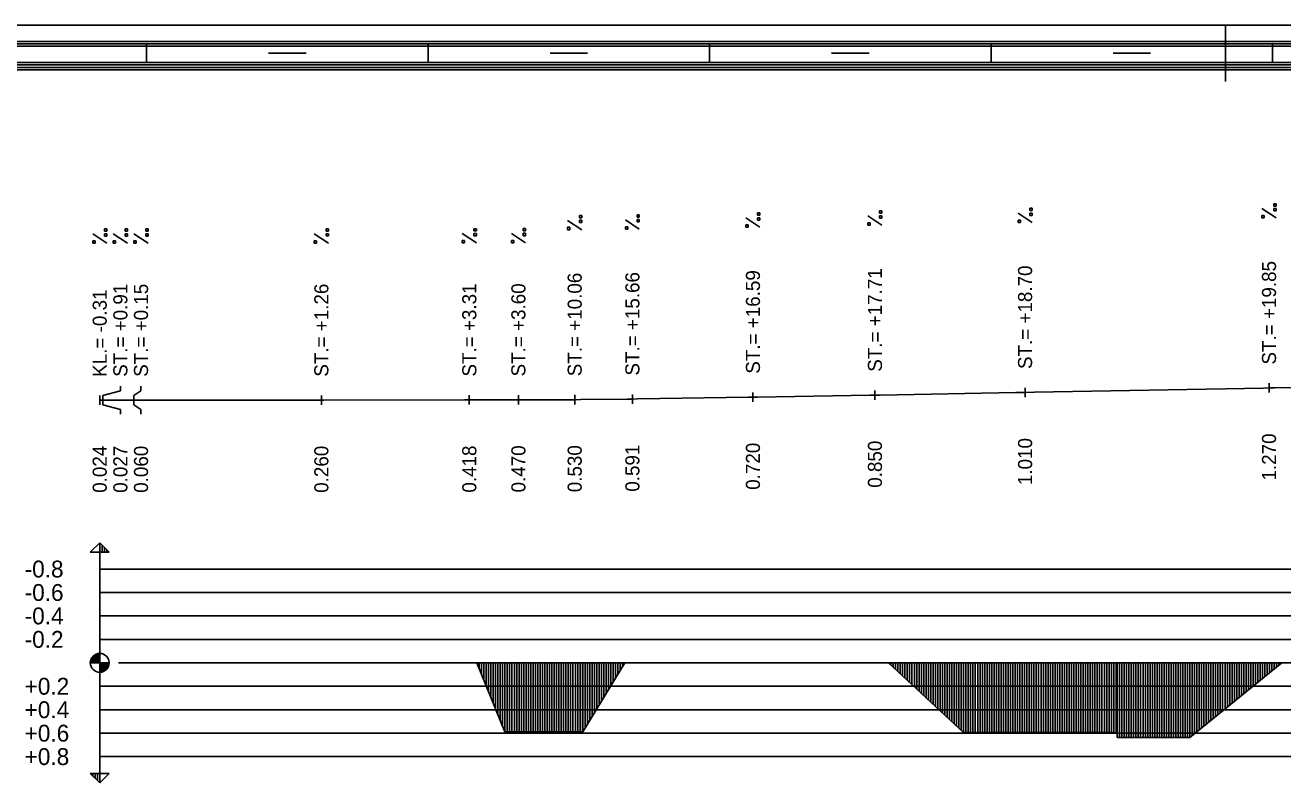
# Model space of a CAD drawing. Extents: x 2 to 10148, y 0 to 380.
# Drawn here: x 293.6 to 427.6, y 299.2 to 380 of the extents above; entities that cross this region are included whole.
import ezdxf

# ---------------------------------------------------------------- set-up
doc = ezdxf.new("R2010")
doc.units = 0
for name, color, linetype in [('NIVELETA_CARA', 7, 'Continuous'), ('NIVELETA_TEXT', 7, 'Continuous'), ('RAM', 7, 'Continuous'), ('ZRYCHL_CARA_C', 7, 'Continuous'), ('ZRYCHL_RASTR', 7, 'Continuous'), ('ZRYCHL_TEXT', 7, 'Continuous')]:
    doc.layers.add(name, color=color, linetype=linetype)

msp = doc.modelspace()

# ---------------------------------------------------------------- linework, layer by layer
at = {"layer": 'NIVELETA_CARA'}
for p, q in [((426.14, 340.81), (426.14, 341.81)), ((301.52, 339.5), (301.52, 340.5)), ((301.84, 340.5), (303.72, 341)), ((301.84, 339.5), (301.84, 340.5)), ((303.72, 341), (303.72, 341.5)), ((305.14, 340.5), (305.92, 341)), ((305.14, 339.5), (305.14, 340.5)), ((305.92, 341), (305.92, 341.5)), ((325.14, 339.51), (325.14, 340.51)), ((340.91, 339.53), (340.91, 340.53)), ((346.14, 339.54), (346.14, 340.54)), ((352.14, 339.56), (352.14, 340.56)), ((358.29, 339.63), (358.29, 340.63)), ((371.14, 339.83), (371.14, 340.83)), ((371.61, 340.34), (383.58, 340.53)), ((383.58, 340.53), (384.14, 340.54)), ((384.14, 340.04), (384.14, 341.04)), ((384.14, 340.54), (384.7, 340.55)), ((384.7, 340.55), (399.15, 340.81)), ((399.15, 340.81), (400.14, 340.83)), ((400.14, 340.33), (400.14, 341.33)), ((400.14, 340.83), (401.13, 340.85)), ((401.13, 340.85), (425.57, 341.3)), ((425.57, 341.3), (426.14, 341.31)), ((426.14, 341.31), (426.72, 341.32)), ((426.72, 341.32), (433.3, 341.46)), ((301.52, 340), (301.54, 340)), ((301.54, 340), (301.84, 340)), ((301.84, 340), (302.15, 340)), ((301.84, 339.5), (303.72, 339)), ((302.15, 340), (304.95, 340)), ((304.95, 340), (305.14, 340)), ((305.14, 340), (305.33, 340)), ((305.14, 339.5), (305.92, 339)), ((305.33, 340), (324.86, 340.01)), ((324.86, 340.01), (325.14, 340.01)), ((325.14, 340.01), (325.42, 340.01)), ((325.42, 340.01), (340.4, 340.03)), ((340.4, 340.03), (340.91, 340.03)), ((340.91, 340.03), (341.42, 340.03)), ((341.42, 340.03), (345.85, 340.04)), ((345.85, 340.04), (346.14, 340.04)), ((346.14, 340.04), (346.43, 340.04)), ((346.43, 340.04), (351.5, 340.06)), ((351.5, 340.06), (352.14, 340.06)), ((352.14, 340.06), (352.79, 340.07)), ((352.79, 340.07), (357.73, 340.12)), ((357.73, 340.12), (358.29, 340.13)), ((358.29, 340.13), (358.85, 340.14)), ((358.85, 340.14), (370.67, 340.32)), ((370.67, 340.32), (371.14, 340.33)), ((371.14, 340.33), (371.61, 340.34)), ((303.72, 339), (303.72, 338.5)), ((305.92, 339), (305.92, 338.5))]:
    msp.add_line(p, q, dxfattribs=at)
at = {"layer": 'NIVELETA_TEXT'}
for p, q in [((426.89, 360.96), (426.64, 360.96)), ((426.64, 360.96), (426.64, 360.71)), ((426.64, 360.71), (426.89, 360.71)), ((426.64, 360.71), (426.65, 360.71)), ((426.89, 360.71), (426.89, 360.96)), ((352.89, 359.71), (352.64, 359.71)), ((352.64, 359.71), (352.64, 359.47)), ((352.64, 359.47), (352.65, 359.46)), ((352.64, 359.46), (352.89, 359.46)), ((352.89, 359.46), (352.89, 359.71)), ((359.03, 358.25), (357.54, 359.24)), ((359.03, 359.77), (358.79, 359.77)), ((358.79, 359.77), (358.79, 359.53)), ((358.79, 359.53), (358.79, 359.52)), ((358.79, 359.52), (359.03, 359.52)), ((359.03, 359.26), (358.79, 359.26)), ((358.79, 359.26), (358.79, 359.02)), ((359.03, 359.52), (359.03, 359.77)), ((359.03, 359.01), (359.03, 359.26)), ((371.89, 358.45), (370.39, 359.45)), ((371.89, 359.97), (371.64, 359.97)), ((371.64, 359.97), (371.64, 359.73)), ((371.64, 359.73), (371.65, 359.72)), ((371.64, 359.72), (371.89, 359.72)), ((371.89, 359.46), (371.64, 359.46)), ((371.64, 359.46), (371.64, 359.22)), ((371.89, 359.72), (371.89, 359.97)), ((371.89, 359.21), (371.89, 359.46)), ((384.89, 358.67), (383.39, 359.66)), ((384.89, 360.19), (384.64, 360.19)), ((384.64, 360.19), (384.64, 359.94)), ((384.64, 359.94), (384.89, 359.94)), ((384.64, 359.94), (384.65, 359.94)), ((384.89, 359.68), (384.64, 359.68)), ((384.64, 359.68), (384.64, 359.43)), ((384.64, 359.43), (384.89, 359.43)), ((384.64, 359.43), (384.65, 359.43)), ((384.89, 359.94), (384.89, 360.19)), ((384.89, 359.43), (384.89, 359.68)), ((400.89, 358.95), (399.39, 359.94)), ((400.89, 360.47), (400.64, 360.47)), ((400.64, 360.47), (400.64, 360.23)), ((400.64, 360.23), (400.65, 360.22)), ((400.64, 360.22), (400.89, 360.22)), ((400.89, 359.96), (400.64, 359.96)), ((400.64, 359.96), (400.64, 359.72)), ((400.64, 359.72), (400.65, 359.71)), ((400.64, 359.71), (400.89, 359.71)), ((400.89, 360.22), (400.89, 360.47)), ((400.89, 359.71), (400.89, 359.96)), ((426.89, 359.44), (425.39, 360.43)), ((425.64, 359.69), (425.39, 359.69)), ((425.39, 359.69), (425.39, 359.44)), ((425.39, 359.44), (425.64, 359.44)), ((425.39, 359.44), (425.4, 359.44)), ((425.64, 359.44), (425.64, 359.69)), ((426.89, 360.45), (426.64, 360.45)), ((426.64, 360.45), (426.64, 360.2)), ((426.64, 360.2), (426.89, 360.2)), ((426.64, 360.2), (426.65, 360.2)), ((426.89, 360.2), (426.89, 360.45)), ((302.27, 358.27), (302.02, 358.27)), ((302.02, 358.27), (302.02, 358.03)), ((302.02, 358.03), (302.03, 358.02)), ((302.02, 358.02), (302.27, 358.02)), ((302.27, 358.02), (302.27, 358.27)), ((304.47, 358.27), (304.22, 358.27)), ((304.22, 358.27), (304.22, 358.03)), ((304.22, 358.03), (304.23, 358.02)), ((304.22, 358.02), (304.47, 358.02)), ((304.47, 358.02), (304.47, 358.27)), ((306.67, 358.27), (306.42, 358.27)), ((306.42, 358.27), (306.42, 358.03)), ((306.42, 358.03), (306.43, 358.02)), ((306.42, 358.02), (306.67, 358.02)), ((306.67, 358.02), (306.67, 358.27)), ((325.89, 358.27), (325.64, 358.27)), ((325.64, 358.27), (325.64, 358.03)), ((325.64, 358.03), (325.89, 358.03)), ((325.64, 358.03), (325.65, 358.03)), ((325.89, 358.03), (325.89, 358.27)), ((341.66, 358.29), (341.41, 358.29)), ((341.41, 358.29), (341.41, 358.05)), ((341.41, 358.05), (341.66, 358.05)), ((341.41, 358.05), (341.41, 358.05)), ((341.66, 358.05), (341.66, 358.29)), ((346.89, 358.31), (346.64, 358.31)), ((346.64, 358.31), (346.64, 358.07)), ((346.64, 358.07), (346.65, 358.06)), ((346.64, 358.06), (346.89, 358.06)), ((346.89, 358.06), (346.89, 358.31)), ((352.89, 358.19), (351.39, 359.18)), ((351.64, 358.44), (351.39, 358.44)), ((351.39, 358.44), (351.39, 358.2)), ((351.39, 358.2), (351.4, 358.19)), ((351.39, 358.19), (351.64, 358.19)), ((351.64, 358.19), (351.64, 358.44)), ((352.89, 359.2), (352.64, 359.2)), ((352.64, 359.2), (352.64, 358.95)), ((352.64, 358.95), (352.89, 358.95)), ((352.64, 358.95), (352.65, 358.95)), ((352.89, 358.95), (352.89, 359.2)), ((357.79, 358.5), (357.54, 358.5)), ((357.54, 358.5), (357.54, 358.26)), ((357.54, 358.26), (357.54, 358.25)), ((357.54, 358.25), (357.79, 358.25)), ((357.79, 358.25), (357.79, 358.5)), ((358.79, 359.02), (358.79, 359.01)), ((358.79, 359.01), (359.03, 359.01)), ((370.64, 358.7), (370.39, 358.7)), ((370.39, 358.7), (370.39, 358.46)), ((370.39, 358.46), (370.4, 358.45)), ((370.39, 358.45), (370.64, 358.45)), ((370.64, 358.45), (370.64, 358.7)), ((371.64, 359.22), (371.65, 359.21)), ((371.64, 359.21), (371.89, 359.21)), ((383.64, 358.92), (383.39, 358.92)), ((383.39, 358.92), (383.39, 358.68)), ((383.39, 358.68), (383.4, 358.67)), ((383.39, 358.67), (383.64, 358.67)), ((383.64, 358.67), (383.64, 358.92)), ((399.64, 359.2), (399.39, 359.2)), ((399.39, 359.2), (399.39, 358.96)), ((399.39, 358.96), (399.4, 358.95)), ((399.39, 358.95), (399.64, 358.95)), ((399.64, 358.95), (399.64, 359.2)), ((302.27, 356.75), (300.77, 357.74)), ((301.02, 357), (300.77, 357)), ((300.77, 357), (300.77, 356.76)), ((300.77, 356.76), (300.78, 356.75)), ((300.77, 356.75), (301.02, 356.75)), ((301.02, 356.75), (301.02, 357)), ((302.27, 357.76), (302.02, 357.76)), ((302.02, 357.76), (302.02, 357.51)), ((302.02, 357.51), (302.27, 357.51)), ((302.02, 357.51), (302.03, 357.51)), ((302.27, 357.51), (302.27, 357.76)), ((304.47, 356.75), (302.97, 357.74)), ((303.22, 357), (302.97, 357)), ((302.97, 357), (302.97, 356.76)), ((302.97, 356.76), (302.98, 356.75)), ((302.97, 356.75), (303.22, 356.75)), ((303.22, 356.75), (303.22, 357)), ((304.47, 357.76), (304.22, 357.76)), ((304.22, 357.76), (304.22, 357.51)), ((304.22, 357.51), (304.47, 357.51)), ((304.22, 357.51), (304.23, 357.51)), ((304.47, 357.51), (304.47, 357.76)), ((306.67, 356.76), (305.17, 357.75)), ((305.42, 357), (305.17, 357)), ((305.17, 357), (305.17, 356.76)), ((305.17, 356.76), (305.42, 356.76)), ((305.17, 356.76), (305.18, 356.76)), ((305.42, 356.76), (305.42, 357)), ((306.67, 357.76), (306.42, 357.76)), ((306.42, 357.76), (306.42, 357.52)), ((306.42, 357.52), (306.43, 357.51)), ((306.42, 357.51), (306.67, 357.51)), ((306.67, 357.51), (306.67, 357.76)), ((325.89, 356.76), (324.39, 357.75)), ((324.64, 357.01), (324.39, 357.01)), ((324.39, 357.01), (324.39, 356.76)), ((324.39, 356.76), (324.64, 356.76)), ((324.39, 356.76), (324.4, 356.76)), ((324.64, 356.76), (324.64, 357.01)), ((325.89, 357.76), (325.64, 357.76)), ((325.64, 357.76), (325.64, 357.52)), ((325.64, 357.52), (325.89, 357.52)), ((325.64, 357.52), (325.65, 357.52)), ((325.89, 357.52), (325.89, 357.76)), ((341.66, 356.78), (340.16, 357.77)), ((340.41, 357.03), (340.16, 357.03)), ((340.16, 357.03), (340.16, 356.78)), ((340.16, 356.78), (340.41, 356.78)), ((340.16, 356.78), (340.17, 356.78)), ((340.41, 356.78), (340.41, 357.03)), ((341.66, 357.78), (341.41, 357.78)), ((341.41, 357.78), (341.41, 357.54)), ((341.41, 357.54), (341.66, 357.54)), ((341.41, 357.54), (341.41, 357.54)), ((341.66, 357.54), (341.66, 357.78)), ((346.89, 356.8), (345.39, 357.79)), ((345.64, 357.04), (345.39, 357.04)), ((345.39, 357.04), (345.39, 356.8)), ((345.39, 356.8), (345.64, 356.8)), ((345.39, 356.8), (345.4, 356.8)), ((345.64, 356.8), (345.64, 357.04)), ((346.89, 357.8), (346.64, 357.8)), ((346.64, 357.8), (346.64, 357.56)), ((346.64, 357.56), (346.65, 357.55)), ((346.64, 357.55), (346.89, 357.55)), ((346.89, 357.55), (346.89, 357.8))]:
    msp.add_line(p, q, dxfattribs=at)
at = {"layer": 'RAM'}
for p, q in [((632.74, 380), (1.52, 380)), ((421.52, 374), (421.52, 380)), ((632.74, 378.25), (3.52, 378.25)), ((632.74, 378), (3.52, 378)), ((306.52, 376), (306.52, 378)), ((336.52, 376), (336.52, 378)), ((366.52, 376), (366.52, 378)), ((396.52, 376), (396.52, 378)), ((426.52, 376), (426.52, 378)), ((632.74, 377.75), (3.52, 377.75)), ((319.52, 377), (323.52, 377)), ((349.52, 377), (353.52, 377)), ((379.52, 377), (383.52, 377)), ((409.52, 377), (413.52, 377)), ((632.74, 376), (5.52, 376)), ((632.74, 375.75), (5.52, 375.75)), ((632.74, 375.5), (5.52, 375.5)), ((632.74, 375.25), (5.52, 375.25))]:
    msp.add_line(p, q, dxfattribs=at)
at = {"layer": 'ZRYCHL_CARA_C'}
for p, q in [((303.52, 312), (632.74, 312)), ((341.71, 312), (344.71, 304.64)), ((341.96, 312), (341.96, 311.39)), ((342.21, 312), (342.21, 310.77)), ((342.46, 312), (342.46, 310.16)), ((342.71, 312), (342.71, 309.55)), ((342.96, 312), (342.96, 308.93)), ((343.21, 312), (343.21, 308.32)), ((343.46, 312), (343.46, 307.71)), ((343.71, 312), (343.71, 307.09)), ((343.96, 312), (343.96, 306.48)), ((344.21, 312), (344.21, 305.87)), ((344.46, 312), (344.46, 305.25)), ((344.71, 312), (344.71, 304.64)), ((344.96, 312), (344.96, 304.64)), ((345.21, 312), (345.21, 304.64)), ((345.46, 312), (345.46, 304.64)), ((345.71, 312), (345.71, 304.64)), ((345.96, 312), (345.96, 304.64)), ((346.21, 312), (346.21, 304.64)), ((346.46, 312), (346.46, 304.64)), ((346.71, 312), (346.71, 304.64)), ((346.96, 312), (346.96, 304.64)), ((347.21, 312), (347.21, 304.64)), ((347.46, 312), (347.46, 304.64)), ((347.71, 312), (347.71, 304.64)), ((347.96, 312), (347.96, 304.64)), ((348.21, 312), (348.21, 304.64)), ((348.46, 312), (348.46, 304.64)), ((348.71, 312), (348.71, 304.64)), ((348.96, 312), (348.96, 304.64)), ((349.21, 312), (349.21, 304.64)), ((349.46, 312), (349.46, 304.64)), ((349.71, 312), (349.71, 304.64)), ((349.96, 312), (349.96, 304.64)), ((350.21, 312), (350.21, 304.64)), ((350.46, 312), (350.46, 304.64)), ((350.71, 312), (350.71, 304.64)), ((350.96, 312), (350.96, 304.64)), ((351.21, 312), (351.21, 304.64)), ((351.46, 312), (351.46, 304.64)), ((351.71, 312), (351.71, 304.64)), ((351.96, 312), (351.96, 304.64)), ((352.21, 312), (352.21, 304.64)), ((352.46, 312), (352.46, 304.64)), ((352.71, 312), (352.71, 304.64)), ((352.96, 312), (352.96, 304.64)), ((353, 312), (353, 304.64)), ((353, 304.64), (357.5, 312)), ((353.25, 312), (353.25, 305.05)), ((353.5, 312), (353.5, 305.46)), ((353.75, 312), (353.75, 305.87)), ((354, 312), (354, 306.27)), ((354.25, 312), (354.25, 306.68)), ((354.5, 312), (354.5, 307.09)), ((354.75, 312), (354.75, 307.5)), ((355, 312), (355, 307.91)), ((355.25, 312), (355.25, 308.32)), ((355.5, 312), (355.5, 308.73)), ((355.75, 312), (355.75, 309.14)), ((356, 312), (356, 309.55)), ((356.25, 312), (356.25, 309.96)), ((356.5, 312), (356.5, 310.36)), ((356.75, 312), (356.75, 310.77)), ((357, 312), (357, 311.18)), ((357.25, 312), (357.25, 311.59)), ((385.59, 312), (393.59, 304.57)), ((385.84, 312), (385.84, 311.77)), ((386.09, 312), (386.09, 311.54)), ((386.34, 312), (386.34, 311.3)), ((386.59, 312), (386.59, 311.07)), ((386.84, 312), (386.84, 310.84)), ((387.09, 312), (387.09, 310.61)), ((387.34, 312), (387.34, 310.37)), ((387.59, 312), (387.59, 310.14)), ((387.84, 312), (387.84, 309.91)), ((388.09, 312), (388.09, 309.68)), ((388.34, 312), (388.34, 309.45)), ((388.59, 312), (388.59, 309.21)), ((388.84, 312), (388.84, 308.98)), ((389.09, 312), (389.09, 308.75)), ((389.34, 312), (389.34, 308.52)), ((389.59, 312), (389.59, 308.28)), ((389.84, 312), (389.84, 308.05)), ((390.09, 312), (390.09, 307.82)), ((390.34, 312), (390.34, 307.59)), ((390.59, 312), (390.59, 307.36)), ((390.84, 312), (390.84, 307.12)), ((391.09, 312), (391.09, 306.89)), ((391.34, 312), (391.34, 306.66)), ((391.59, 312), (391.59, 306.43)), ((391.84, 312), (391.84, 306.2)), ((392.09, 312), (392.09, 305.96)), ((392.34, 312), (392.34, 305.73)), ((392.59, 312), (392.59, 305.5)), ((392.84, 312), (392.84, 305.27)), ((393.09, 312), (393.09, 305.03)), ((393.34, 312), (393.34, 304.8)), ((393.59, 312), (393.59, 304.57)), ((393.84, 312), (393.84, 304.57)), ((394.09, 312), (394.09, 304.57)), ((394.34, 312), (394.34, 304.57)), ((394.59, 312), (394.59, 304.57)), ((394.84, 312), (394.84, 304.57)), ((395.09, 312), (395.09, 304.57)), ((395.34, 312), (395.34, 304.57)), ((395.59, 312), (395.59, 304.57)), ((395.84, 312), (395.84, 304.57)), ((396.09, 312), (396.09, 304.57)), ((396.34, 312), (396.34, 304.57)), ((396.59, 312), (396.59, 304.57)), ((396.84, 312), (396.84, 304.57)), ((397.09, 312), (397.09, 304.57)), ((397.34, 312), (397.34, 304.57)), ((397.59, 312), (397.59, 304.57)), ((397.84, 312), (397.84, 304.57)), ((398.09, 312), (398.09, 304.57)), ((398.34, 312), (398.34, 304.57)), ((398.59, 312), (398.59, 304.57)), ((398.84, 312), (398.84, 304.57)), ((399.09, 312), (399.09, 304.57)), ((399.34, 312), (399.34, 304.57)), ((399.59, 312), (399.59, 304.57)), ((399.84, 312), (399.84, 304.57)), ((400.09, 312), (400.09, 304.57)), ((400.34, 312), (400.34, 304.57)), ((400.59, 312), (400.59, 304.57)), ((400.84, 312), (400.84, 304.57)), ((401.09, 312), (401.09, 304.57)), ((401.34, 312), (401.34, 304.57)), ((401.59, 312), (401.59, 304.57)), ((401.84, 312), (401.84, 304.57)), ((402.09, 312), (402.09, 304.57)), ((402.34, 312), (402.34, 304.57)), ((402.59, 312), (402.59, 304.57)), ((402.84, 312), (402.84, 304.57)), ((403.09, 312), (403.09, 304.57)), ((403.34, 312), (403.34, 304.57)), ((403.59, 312), (403.59, 304.57)), ((403.84, 312), (403.84, 304.57)), ((404.09, 312), (404.09, 304.57)), ((404.34, 312), (404.34, 304.57)), ((404.59, 312), (404.59, 304.57)), ((404.84, 312), (404.84, 304.57)), ((405.09, 312), (405.09, 304.57)), ((405.34, 312), (405.34, 304.57)), ((405.59, 312), (405.59, 304.57)), ((405.84, 312), (405.84, 304.57)), ((406.09, 312), (406.09, 304.57)), ((406.34, 312), (406.34, 304.57)), ((406.59, 312), (406.59, 304.57)), ((406.84, 312), (406.84, 304.57)), ((407.09, 312), (407.09, 304.57)), ((407.34, 312), (407.34, 304.57)), ((407.59, 312), (407.59, 304.57)), ((407.84, 312), (407.84, 304.57)), ((408.09, 312), (408.09, 304.57)), ((408.34, 312), (408.34, 304.57)), ((408.59, 312), (408.59, 304.57)), ((408.84, 312), (408.84, 304.57)), ((409.09, 312), (409.09, 304.57)), ((409.34, 312), (409.34, 304.57)), ((409.59, 312), (409.59, 304.57)), ((409.84, 312), (409.84, 304.57)), ((409.96, 312), (409.96, 304.05)), ((410.21, 312), (410.21, 304.05)), ((410.46, 312), (410.46, 304.05)), ((410.71, 312), (410.71, 304.05)), ((410.96, 312), (410.96, 304.05)), ((411.21, 312), (411.21, 304.05)), ((411.46, 312), (411.46, 304.05)), ((411.71, 312), (411.71, 304.05)), ((411.96, 312), (411.96, 304.05)), ((412.21, 312), (412.21, 304.05)), ((412.46, 312), (412.46, 304.05)), ((412.71, 312), (412.71, 304.05)), ((412.96, 312), (412.96, 304.05)), ((413.21, 312), (413.21, 304.05)), ((413.46, 312), (413.46, 304.05)), ((413.71, 312), (413.71, 304.05)), ((413.96, 312), (413.96, 304.05)), ((414.21, 312), (414.21, 304.05)), ((414.46, 312), (414.46, 304.05)), ((414.71, 312), (414.71, 304.05)), ((414.96, 312), (414.96, 304.05)), ((415.21, 312), (415.21, 304.05)), ((415.46, 312), (415.46, 304.05)), ((415.71, 312), (415.71, 304.05)), ((415.96, 312), (415.96, 304.05)), ((416.21, 312), (416.21, 304.05)), ((416.46, 312), (416.46, 304.05)), ((416.71, 312), (416.71, 304.05)), ((416.96, 312), (416.96, 304.05)), ((417.21, 312), (417.21, 304.05)), ((417.46, 312), (417.46, 304.05)), ((417.7, 312), (417.7, 304.05)), ((417.7, 304.05), (427.5, 312)), ((417.95, 312), (417.95, 304.25)), ((418.2, 312), (418.2, 304.46)), ((418.45, 312), (418.45, 304.66)), ((418.7, 312), (418.7, 304.86)), ((418.95, 312), (418.95, 305.07)), ((419.2, 312), (419.2, 305.27)), ((419.45, 312), (419.45, 305.47)), ((419.7, 312), (419.7, 305.67)), ((419.95, 312), (419.95, 305.88)), ((420.2, 312), (420.2, 306.08)), ((420.45, 312), (420.45, 306.28)), ((420.7, 312), (420.7, 306.48)), ((420.95, 312), (420.95, 306.69)), ((421.2, 312), (421.2, 306.89)), ((421.45, 312), (421.45, 307.09)), ((421.7, 312), (421.7, 307.3)), ((421.95, 312), (421.95, 307.5)), ((422.2, 312), (422.2, 307.7)), ((422.45, 312), (422.45, 307.9)), ((422.7, 312), (422.7, 308.11)), ((422.95, 312), (422.95, 308.31)), ((423.2, 312), (423.2, 308.51)), ((423.45, 312), (423.45, 308.72)), ((423.7, 312), (423.7, 308.92)), ((423.95, 312), (423.95, 309.12)), ((424.2, 312), (424.2, 309.32)), ((424.45, 312), (424.45, 309.53)), ((424.7, 312), (424.7, 309.73)), ((424.95, 312), (424.95, 309.93)), ((425.2, 312), (425.2, 310.13)), ((425.45, 312), (425.45, 310.34)), ((425.7, 312), (425.7, 310.54)), ((425.95, 312), (425.95, 310.74)), ((426.2, 312), (426.2, 310.95)), ((426.45, 312), (426.45, 311.15)), ((426.7, 312), (426.7, 311.35)), ((426.95, 312), (426.95, 311.55)), ((427.2, 312), (427.2, 311.76)), ((427.45, 312), (427.45, 311.96)), ((344.71, 304.64), (353, 304.64)), ((393.59, 304.57), (409.96, 304.57)), ((409.96, 304.57), (409.96, 304.05)), ((409.96, 304.05), (417.7, 304.05))]:
    msp.add_line(p, q, dxfattribs=at)
at = {"layer": 'ZRYCHL_RASTR'}
for p, q in [((300.52, 323.8), (301.52, 324.8)), ((301.52, 299.2), (301.52, 324.8)), ((301.52, 324.8), (301.52, 323.8)), ((301.52, 324.8), (302.52, 323.8)), ((301.77, 323.8), (301.77, 324.55)), ((302.52, 323.8), (300.52, 323.8)), ((302.02, 323.8), (302.02, 324.3)), ((302.27, 323.8), (302.27, 324.05)), ((301.52, 322), (530.39, 322)), ((301.52, 319.5), (530.37, 319.5)), ((301.52, 317), (530.34, 317)), ((301.52, 314.5), (530.36, 314.5)), ((300.69, 312), (300.69, 312.55)), ((300.85, 312), (300.85, 312.75)), ((301.02, 312), (301.02, 312.87)), ((301.19, 312), (301.19, 312.94)), ((301.35, 312), (301.35, 312.99)), ((301.52, 312), (301.52, 313)), ((301.52, 311), (301.52, 313)), ((300.52, 312), (302.52, 312)), ((301.52, 312), (301.52, 311)), ((301.69, 312), (301.69, 311.01)), ((301.85, 312), (301.85, 311.06)), ((302.02, 312), (302.02, 311.13)), ((302.19, 312), (302.19, 311.25)), ((302.35, 312), (302.35, 311.45)), ((301.52, 309.5), (530.44, 309.5)), ((301.52, 307), (530.44, 307)), ((301.52, 304.5), (530.39, 304.5)), ((301.52, 302), (530.44, 302)), ((301.52, 299.2), (300.52, 300.2)), ((300.52, 300.2), (302.52, 300.2)), ((300.77, 300.2), (300.77, 299.95)), ((301.02, 300.2), (301.02, 299.7)), ((301.27, 300.2), (301.27, 299.45)), ((301.52, 299.2), (301.52, 300.2)), ((302.52, 300.2), (301.52, 299.2))]:
    msp.add_line(p, q, dxfattribs=at)
msp.add_circle((301.52, 312), 1, dxfattribs=at)

# ---------------------------------------------------------------- texts
at = {"layer": 'NIVELETA_TEXT'}
for s, p in [('ST.= +17.71', (384.89, 343.04)), ('ST.= +18.70', (400.89, 343.33)), ('ST.= +19.85', (426.89, 343.81)), ('ST.= +10.06', (352.89, 342.56)), ('ST.= +15.66', (359.04, 342.63)), ('ST.= +16.59', (371.89, 342.83)), ('KL.= -0.31', (302.27, 342.5)), ('ST.= +0.91', (304.47, 342.5)), ('ST.= +0.15', (306.67, 342.5)), ('ST.= +1.26', (325.89, 342.51)), ('ST.= +3.31', (341.66, 342.53)), ('ST.= +3.60', (346.89, 342.54)), ('0.470', (346.89, 330.17)), ('0.530', (352.89, 330.19)), ('0.591', (359.04, 330.25)), ('0.720', (371.89, 330.45)), ('0.850', (384.89, 330.67)), ('1.010', (400.89, 330.95)), ('1.270', (426.89, 331.44)), ('0.024', (302.27, 330.13)), ('0.027', (304.47, 330.13)), ('0.060', (306.67, 330.13)), ('0.260', (325.89, 330.13)), ('0.418', (341.66, 330.15))]:
    msp.add_text(s, height=1.5, rotation=90, dxfattribs=at).set_placement(p)
at = {"layer": 'ZRYCHL_TEXT'}
for s, p in [('-0.8', (293.52, 321.1)), ('-0.6', (293.52, 318.6)), ('-0.4', (293.52, 316.1)), ('-0.2', (293.52, 313.6)), ('+0.2', (293.52, 308.6)), ('+0.4', (293.52, 306.1)), ('+0.6', (293.52, 303.6)), ('+0.8', (293.52, 301.1))]:
    msp.add_text(s, height=1.8, dxfattribs=at).set_placement(p)

doc.saveas('drawing.dxf')
